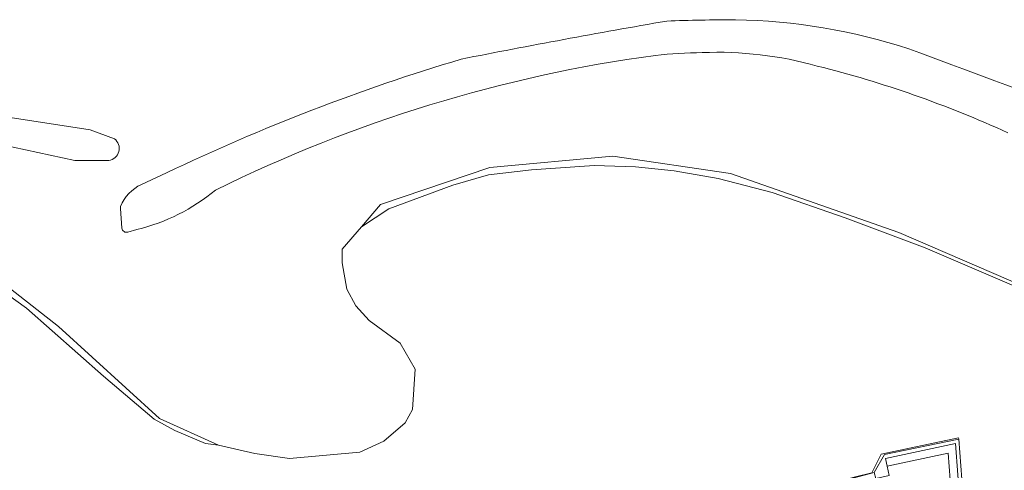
# Model space of a CAD drawing. Extents: x 184422 to 188298, y 343471 to 350189.
# Tile 300 of 513: x 187105 to 187232, y 347112 to 347170. Entities that reach past the tile are written whole.
import ezdxf

# ---------------------------------------------------------------- set-up
doc = ezdxf.new("R2010")
doc.units = 0
for name, color, linetype, lineweight in [('B-WA-GR-GRAS-GV', 252, 'Continuous', 13), ('B-WA-GR-GROENVOORZIENING-GV', 252, 'Continuous', 18), ('B-WA-IE-TERREINAFSCHEIDING_KUNSTMATIG_MUUR-GV', 252, 'Continuous', 18), ('B-WA-OG-WATER_MEER-GV', 252, 'Continuous', 18), ('B-WA-OG-WATER_SLOOT-GV', 252, 'Continuous', 18), ('B-WA-VH-VERHARDING_HALFVERHARDING_GRIND-GV', 252, 'Continuous', 18)]:
    doc.layers.add(name, color=color, linetype=linetype, lineweight=lineweight)

msp = doc.modelspace()

# ---------------------------------------------------------------- linework, layer by layer
at = {"layer": 'B-WA-GR-GRAS-GV', "flags": 128}
for points in [[(187234.288, 347134.809), (187221.439, 347140.303), (187211.223, 347144.149), (187201.86, 347147.402), (187194.929, 347149.202), (187189.287, 347150.188), (187184.325, 347150.698), (187179.034, 347150.844), (187170.994, 347150.293), (187165.481, 347149.677), (187160.913, 347148.357), (187152.74, 347145.295), (187149.216, 347143.008), (187146.768, 347140.163), (187146.768, 347138.391), (187147.34, 347135.045), (187148.488, 347132.887), (187150.208, 347131.035), (187154.176, 347128.124), (187156.113, 347124.789), (187155.748, 347119.647), (187154.818, 347117.906), (187152.088, 347115.584), (187149.009, 347114.149), (187139.989, 347113.355), (187135.543, 347114.013), (187130.905, 347115.086), (187129.259, 347115.293), (187125.293, 347116.923), (187122.679, 347118.374), (187116.173, 347123.889), (187106.286, 347132.603), (187098.497, 347138.183)], [(187234.288, 347134.809), (187221.439, 347140.303), (187211.223, 347144.149), (187201.86, 347147.402), (187194.929, 347149.202), (187189.287, 347150.188), (187184.325, 347150.698), (187179.034, 347150.844), (187170.994, 347150.293), (187165.481, 347149.677), (187160.913, 347148.357), (187152.74, 347145.295), (187149.216, 347143.008), (187146.768, 347140.163), (187146.768, 347138.391), (187147.34, 347135.045), (187148.488, 347132.887), (187150.208, 347131.035), (187154.176, 347128.124), (187156.113, 347124.789), (187155.748, 347119.647), (187154.818, 347117.906), (187152.088, 347115.584), (187149.009, 347114.149), (187139.989, 347113.355), (187135.543, 347114.013), (187130.905, 347115.086), (187129.259, 347115.293), (187125.293, 347116.923), (187122.679, 347118.374), (187116.173, 347123.889), (187106.286, 347132.603), (187098.497, 347138.183)], [(187234.288, 347134.809), (187221.439, 347140.303), (187211.223, 347144.149), (187201.86, 347147.402), (187194.929, 347149.202), (187189.287, 347150.188), (187184.325, 347150.698), (187179.034, 347150.844), (187170.994, 347150.293), (187165.481, 347149.677), (187160.913, 347148.357), (187152.74, 347145.295), (187149.216, 347143.008), (187146.768, 347140.163), (187146.768, 347138.391), (187147.34, 347135.045), (187148.488, 347132.887), (187150.208, 347131.035), (187154.176, 347128.124), (187156.113, 347124.789), (187155.748, 347119.647), (187154.818, 347117.906), (187152.088, 347115.584), (187149.009, 347114.149), (187139.989, 347113.355), (187135.543, 347114.013), (187130.905, 347115.086), (187129.259, 347115.293), (187125.293, 347116.923), (187122.679, 347118.374), (187116.173, 347123.889), (187106.286, 347132.603), (187098.497, 347138.183)], [(187214.631, 347111.504), (187215.803, 347113.921), (187225.743, 347116.02), (187225.784, 347115.824), (187226.41, 347107.284)], [(187214.631, 347111.504), (187215.803, 347113.921), (187225.743, 347116.02), (187225.784, 347115.824), (187226.41, 347107.284)], [(187214.631, 347111.504), (187215.803, 347113.921), (187225.743, 347116.02), (187225.784, 347115.824), (187226.41, 347107.284)]]:
    msp.add_lwpolyline(points, dxfattribs=at)
msp.add_lwpolyline([(187204.866, 347107.598), (187207.075, 347109.466), (187214.937, 347111.562), (187216.236, 347113.886), (187225.784, 347115.824), (187225.743, 347116.02), (187215.803, 347113.921), (187214.631, 347111.504), (187212.364, 347110.976), (187207.301, 347109.616), (187206.395, 347109.126)], close=True, dxfattribs=at)
msp.add_lwpolyline([(187204.866, 347107.598), (187207.075, 347109.466), (187214.937, 347111.562), (187216.236, 347113.886), (187225.784, 347115.824), (187225.743, 347116.02), (187215.803, 347113.921), (187214.631, 347111.504), (187212.364, 347110.976), (187207.301, 347109.616), (187206.395, 347109.126)], close=True, dxfattribs=at)
msp.add_lwpolyline([(187204.866, 347107.598), (187207.075, 347109.466), (187214.937, 347111.562), (187216.236, 347113.886), (187225.784, 347115.824), (187225.743, 347116.02), (187215.803, 347113.921), (187214.631, 347111.504), (187212.364, 347110.976), (187207.301, 347109.616), (187206.395, 347109.126)], close=True, dxfattribs=at)
at = {"layer": 'B-WA-GR-GROENVOORZIENING-GV'}
for points in [[(187188.339, 347169.337, 0.0065079), (187161.999, 347164.46)], [(187188.339, 347169.337, 0.0065079), (187161.999, 347164.46)], [(187188.339, 347169.337, 0.0065079), (187161.999, 347164.46)], [(187197.131, 347169.513, 0.0081814), (187188.339, 347169.337)], [(187197.131, 347169.513, 0.0081814), (187188.339, 347169.337)], [(187197.131, 347169.513, 0.0081814), (187188.339, 347169.337)], [(187219.376, 347165.783, 0.0736517), (187197.131, 347169.513)], [(187219.376, 347165.783, 0.0736517), (187197.131, 347169.513)], [(187219.376, 347165.783, 0.0736517), (187197.131, 347169.513)], [(187130.512, 347147.708, -0.0812142), (187186.879, 347164.951)], [(187130.512, 347147.708, -0.0812142), (187186.879, 347164.951)], [(187130.512, 347147.708, -0.0812142), (187186.879, 347164.951)], [(187186.879, 347164.951, -0.0223495), (187192.888, 347165.309)], [(187186.879, 347164.951, -0.0223495), (187192.888, 347165.309)], [(187186.879, 347164.951, -0.0223495), (187192.888, 347165.309)], [(187192.888, 347165.309, -0.0783526), (187207.633, 347163.587)], [(187192.888, 347165.309, -0.0783526), (187207.633, 347163.587)], [(187192.888, 347165.309, -0.0783526), (187207.633, 347163.587)], [(187263.497, 347149.598, -0.0021436), (187219.376, 347165.783)], [(187263.497, 347149.598, -0.0021436), (187219.376, 347165.783)], [(187263.497, 347149.598, -0.0021436), (187219.376, 347165.783)], [(187161.999, 347164.46, 0.0392078), (187124.262, 347149.92)], [(187161.999, 347164.46, 0.0392078), (187124.262, 347149.92)], [(187161.999, 347164.46, 0.0392078), (187124.262, 347149.92)], [(187207.633, 347163.587, -0.0456947), (187232.059, 347155.042)], [(187207.633, 347163.587, -0.0456947), (187232.059, 347155.042)], [(187207.633, 347163.587, -0.0456947), (187232.059, 347155.042)], [(187116.859, 347151.497, 0.6626869), (187117.575, 347154.274)], [(187116.859, 347151.497, 0.6626869), (187117.575, 347154.274)], [(187116.859, 347151.497, 0.6626869), (187117.575, 347154.274)], [(187121.029, 347148.435, 0.1868719), (187118.335, 347145.622)], [(187121.029, 347148.435, 0.1868719), (187118.335, 347145.622)], [(187121.029, 347148.435, 0.1868719), (187118.335, 347145.622)], [(187120.459, 347142.675, 0.1157963), (187130.512, 347147.708)], [(187120.459, 347142.675, 0.1157963), (187130.512, 347147.708)], [(187120.459, 347142.675, 0.1157963), (187130.512, 347147.708)], [(187118.533, 347142.825, 0.454681), (187119.305, 347142.327)], [(187118.533, 347142.825, 0.454681), (187119.305, 347142.327)], [(187118.533, 347142.825, 0.454681), (187119.305, 347142.327)]]:
    msp.add_lwpolyline(points, format="xyb", dxfattribs=at)
at = {"layer": 'B-WA-GR-GROENVOORZIENING-GV', "flags": 128}
for points in [[(187117.575, 347154.274), (187114.45, 347155.431), (187069.731, 347162.297), (187060.891, 347162.713), (187053.145, 347161.309), (187049.865, 347160.121), (187042.483, 347156.233)], [(187117.575, 347154.274), (187114.45, 347155.431), (187069.731, 347162.297), (187060.891, 347162.713), (187053.145, 347161.309), (187049.865, 347160.121), (187042.483, 347156.233)], [(187117.575, 347154.274), (187114.45, 347155.431), (187069.731, 347162.297), (187060.891, 347162.713), (187053.145, 347161.309), (187049.865, 347160.121), (187042.483, 347156.233)], [(187041.741, 347152.962), (187042.457, 347152.808), (187046.948, 347155.354), (187055.345, 347158.825), (187060.553, 347159.828), (187065.305, 347159.905), (187077.412, 347158.131), (187098.242, 347154.582), (187112.497, 347151.497), (187116.859, 347151.497)], [(187041.741, 347152.962), (187042.457, 347152.808), (187046.948, 347155.354), (187055.345, 347158.825), (187060.553, 347159.828), (187065.305, 347159.905), (187077.412, 347158.131), (187098.242, 347154.582), (187112.497, 347151.497), (187116.859, 347151.497)], [(187041.741, 347152.962), (187042.457, 347152.808), (187046.948, 347155.354), (187055.345, 347158.825), (187060.553, 347159.828), (187065.305, 347159.905), (187077.412, 347158.131), (187098.242, 347154.582), (187112.497, 347151.497), (187116.859, 347151.497)], [(187124.262, 347149.92), (187121.029, 347148.435)], [(187124.262, 347149.92), (187121.029, 347148.435)], [(187124.262, 347149.92), (187121.029, 347148.435)], [(187118.335, 347145.622), (187118.343, 347145.37), (187118.533, 347142.825)], [(187118.335, 347145.622), (187118.343, 347145.37), (187118.533, 347142.825)], [(187118.335, 347145.622), (187118.343, 347145.37), (187118.533, 347142.825)], [(187119.305, 347142.327), (187120.459, 347142.675)], [(187119.305, 347142.327), (187120.459, 347142.675)], [(187119.305, 347142.327), (187120.459, 347142.675)]]:
    msp.add_lwpolyline(points, dxfattribs=at)
msp.add_lwpolyline([(187214.937, 347111.562), (187215.119, 347110.785), (187216.835, 347111.188), (187216.573, 347112.377), (187216.365, 347113.355), (187225.329, 347115.265), (187225.924, 347107.271), (187226.41, 347107.284), (187225.784, 347115.824), (187216.236, 347113.886)], close=True, dxfattribs=at)
msp.add_lwpolyline([(187214.937, 347111.562), (187215.119, 347110.785), (187216.835, 347111.188), (187216.573, 347112.377), (187216.365, 347113.355), (187225.329, 347115.265), (187225.924, 347107.271), (187226.41, 347107.284), (187225.784, 347115.824), (187216.236, 347113.886)], close=True, dxfattribs=at)
msp.add_lwpolyline([(187214.937, 347111.562), (187215.119, 347110.785), (187216.835, 347111.188), (187216.573, 347112.377), (187216.365, 347113.355), (187225.329, 347115.265), (187225.924, 347107.271), (187226.41, 347107.284), (187225.784, 347115.824), (187216.236, 347113.886)], close=True, dxfattribs=at)
at = {"layer": 'B-WA-IE-TERREINAFSCHEIDING_KUNSTMATIG_MUUR-GV', "flags": 128}
msp.add_lwpolyline([(187225.924, 347107.271), (187225.329, 347115.265), (187216.365, 347113.355), (187216.573, 347112.377), (187224.417, 347114.048), (187224.926, 347107.197)], close=True, dxfattribs=at)
msp.add_lwpolyline([(187225.924, 347107.271), (187225.329, 347115.265), (187216.365, 347113.355), (187216.573, 347112.377), (187224.417, 347114.048), (187224.926, 347107.197)], close=True, dxfattribs=at)
msp.add_lwpolyline([(187225.924, 347107.271), (187225.329, 347115.265), (187216.365, 347113.355), (187216.573, 347112.377), (187224.417, 347114.048), (187224.926, 347107.197)], close=True, dxfattribs=at)
at = {"layer": 'B-WA-OG-WATER_MEER-GV'}
for points in [[(187161.999, 347164.46, -0.0065079), (187188.339, 347169.337)], [(187161.999, 347164.46, -0.0065079), (187188.339, 347169.337)], [(187161.999, 347164.46, -0.0065079), (187188.339, 347169.337)], [(187188.339, 347169.337, -0.0081814), (187197.131, 347169.513)], [(187188.339, 347169.337, -0.0081814), (187197.131, 347169.513)], [(187188.339, 347169.337, -0.0081814), (187197.131, 347169.513)], [(187197.131, 347169.513, -0.0736517), (187219.376, 347165.783)], [(187197.131, 347169.513, -0.0736517), (187219.376, 347165.783)], [(187197.131, 347169.513, -0.0736517), (187219.376, 347165.783)], [(187186.879, 347164.951, 0.0812142), (187130.512, 347147.708)], [(187186.879, 347164.951, 0.0812142), (187130.512, 347147.708)], [(187186.879, 347164.951, 0.0812142), (187130.512, 347147.708)], [(187192.888, 347165.309, 0.0223495), (187186.879, 347164.951)], [(187192.888, 347165.309, 0.0223495), (187186.879, 347164.951)], [(187192.888, 347165.309, 0.0223495), (187186.879, 347164.951)], [(187207.633, 347163.587, 0.0783526), (187192.888, 347165.309)], [(187207.633, 347163.587, 0.0783526), (187192.888, 347165.309)], [(187207.633, 347163.587, 0.0783526), (187192.888, 347165.309)], [(187219.376, 347165.783, 0.0021436), (187263.497, 347149.598)], [(187219.376, 347165.783, 0.0021436), (187263.497, 347149.598)], [(187219.376, 347165.783, 0.0021436), (187263.497, 347149.598)], [(187124.262, 347149.92, -0.0392078), (187161.999, 347164.46)], [(187124.262, 347149.92, -0.0392078), (187161.999, 347164.46)], [(187124.262, 347149.92, -0.0392078), (187161.999, 347164.46)], [(187232.059, 347155.042, 0.0456947), (187207.633, 347163.587)], [(187232.059, 347155.042, 0.0456947), (187207.633, 347163.587)], [(187232.059, 347155.042, 0.0456947), (187207.633, 347163.587)], [(187117.575, 347154.274, -0.6626869), (187116.859, 347151.497)], [(187117.575, 347154.274, -0.6626869), (187116.859, 347151.497)], [(187117.575, 347154.274, -0.6626869), (187116.859, 347151.497)], [(187118.335, 347145.622, -0.1868719), (187121.029, 347148.435)], [(187118.335, 347145.622, -0.1868719), (187121.029, 347148.435)], [(187118.335, 347145.622, -0.1868719), (187121.029, 347148.435)], [(187130.512, 347147.708, -0.1157963), (187120.459, 347142.675)], [(187130.512, 347147.708, -0.1157963), (187120.459, 347142.675)], [(187130.512, 347147.708, -0.1157963), (187120.459, 347142.675)], [(187119.305, 347142.327, -0.454681), (187118.533, 347142.825)], [(187119.305, 347142.327, -0.454681), (187118.533, 347142.825)], [(187119.305, 347142.327, -0.454681), (187118.533, 347142.825)]]:
    msp.add_lwpolyline(points, format="xyb", dxfattribs=at)
at = {"layer": 'B-WA-OG-WATER_MEER-GV', "flags": 128}
for points in [[(187042.483, 347156.233), (187049.865, 347160.121), (187053.145, 347161.309), (187060.891, 347162.713), (187069.731, 347162.297), (187114.45, 347155.431), (187117.575, 347154.274)], [(187042.483, 347156.233), (187049.865, 347160.121), (187053.145, 347161.309), (187060.891, 347162.713), (187069.731, 347162.297), (187114.45, 347155.431), (187117.575, 347154.274)], [(187042.483, 347156.233), (187049.865, 347160.121), (187053.145, 347161.309), (187060.891, 347162.713), (187069.731, 347162.297), (187114.45, 347155.431), (187117.575, 347154.274)], [(187116.859, 347151.497), (187112.497, 347151.497), (187098.242, 347154.582), (187077.412, 347158.131), (187065.305, 347159.905), (187060.553, 347159.828), (187055.345, 347158.825), (187046.948, 347155.354), (187042.457, 347152.808), (187041.741, 347152.962)], [(187116.859, 347151.497), (187112.497, 347151.497), (187098.242, 347154.582), (187077.412, 347158.131), (187065.305, 347159.905), (187060.553, 347159.828), (187055.345, 347158.825), (187046.948, 347155.354), (187042.457, 347152.808), (187041.741, 347152.962)], [(187116.859, 347151.497), (187112.497, 347151.497), (187098.242, 347154.582), (187077.412, 347158.131), (187065.305, 347159.905), (187060.553, 347159.828), (187055.345, 347158.825), (187046.948, 347155.354), (187042.457, 347152.808), (187041.741, 347152.962)], [(187099.275, 347138.972), (187110.388, 347130.241), (187123.352, 347118.467), (187130.905, 347115.086), (187135.543, 347114.013), (187139.989, 347113.355), (187149.009, 347114.149), (187152.088, 347115.584), (187154.818, 347117.906), (187155.748, 347119.647), (187156.113, 347124.789), (187154.176, 347128.124), (187150.208, 347131.035), (187148.488, 347132.887), (187147.34, 347135.045), (187146.768, 347138.391), (187146.768, 347140.163), (187149.216, 347143.008), (187151.663, 347145.852), (187165.686, 347150.614), (187181.429, 347152.069), (187196.51, 347149.82), (187218.073, 347142.28), (187236.197, 347134.475)], [(187099.275, 347138.972), (187110.388, 347130.241), (187123.352, 347118.467), (187130.905, 347115.086), (187135.543, 347114.013), (187139.989, 347113.355), (187149.009, 347114.149), (187152.088, 347115.584), (187154.818, 347117.906), (187155.748, 347119.647), (187156.113, 347124.789), (187154.176, 347128.124), (187150.208, 347131.035), (187148.488, 347132.887), (187147.34, 347135.045), (187146.768, 347138.391), (187146.768, 347140.163), (187149.216, 347143.008), (187151.663, 347145.852), (187165.686, 347150.614), (187181.429, 347152.069), (187196.51, 347149.82), (187218.073, 347142.28), (187236.197, 347134.475)], [(187099.275, 347138.972), (187110.388, 347130.241), (187123.352, 347118.467), (187130.905, 347115.086), (187135.543, 347114.013), (187139.989, 347113.355), (187149.009, 347114.149), (187152.088, 347115.584), (187154.818, 347117.906), (187155.748, 347119.647), (187156.113, 347124.789), (187154.176, 347128.124), (187150.208, 347131.035), (187148.488, 347132.887), (187147.34, 347135.045), (187146.768, 347138.391), (187146.768, 347140.163), (187149.216, 347143.008), (187151.663, 347145.852), (187165.686, 347150.614), (187181.429, 347152.069), (187196.51, 347149.82), (187218.073, 347142.28), (187236.197, 347134.475)], [(187121.029, 347148.435), (187124.262, 347149.92)], [(187121.029, 347148.435), (187124.262, 347149.92)], [(187121.029, 347148.435), (187124.262, 347149.92)], [(187118.533, 347142.825), (187118.343, 347145.37), (187118.335, 347145.622)], [(187118.533, 347142.825), (187118.343, 347145.37), (187118.335, 347145.622)], [(187118.533, 347142.825), (187118.343, 347145.37), (187118.335, 347145.622)], [(187120.459, 347142.675), (187119.305, 347142.327)], [(187120.459, 347142.675), (187119.305, 347142.327)], [(187120.459, 347142.675), (187119.305, 347142.327)]]:
    msp.add_lwpolyline(points, dxfattribs=at)
at = {"layer": 'B-WA-OG-WATER_SLOOT-GV', "flags": 128}
msp.add_lwpolyline([(187236.197, 347134.475), (187218.073, 347142.28), (187196.51, 347149.82), (187181.429, 347152.069), (187165.686, 347150.614), (187151.663, 347145.852), (187149.216, 347143.008), (187152.74, 347145.295), (187160.913, 347148.357), (187165.481, 347149.677), (187170.994, 347150.293), (187179.034, 347150.844), (187184.325, 347150.698), (187189.287, 347150.188), (187194.929, 347149.202), (187201.86, 347147.402), (187211.223, 347144.149), (187221.439, 347140.303), (187234.288, 347134.809)], dxfattribs=at)
msp.add_lwpolyline([(187236.197, 347134.475), (187218.073, 347142.28), (187196.51, 347149.82), (187181.429, 347152.069), (187165.686, 347150.614), (187151.663, 347145.852), (187149.216, 347143.008), (187152.74, 347145.295), (187160.913, 347148.357), (187165.481, 347149.677), (187170.994, 347150.293), (187179.034, 347150.844), (187184.325, 347150.698), (187189.287, 347150.188), (187194.929, 347149.202), (187201.86, 347147.402), (187211.223, 347144.149), (187221.439, 347140.303), (187234.288, 347134.809)], dxfattribs=at)
msp.add_lwpolyline([(187236.197, 347134.475), (187218.073, 347142.28), (187196.51, 347149.82), (187181.429, 347152.069), (187165.686, 347150.614), (187151.663, 347145.852), (187149.216, 347143.008), (187152.74, 347145.295), (187160.913, 347148.357), (187165.481, 347149.677), (187170.994, 347150.293), (187179.034, 347150.844), (187184.325, 347150.698), (187189.287, 347150.188), (187194.929, 347149.202), (187201.86, 347147.402), (187211.223, 347144.149), (187221.439, 347140.303), (187234.288, 347134.809)], dxfattribs=at)
msp.add_lwpolyline([(187130.905, 347115.086), (187123.352, 347118.467), (187110.388, 347130.241), (187099.275, 347138.972), (187087.633, 347144.529), (187086.971, 347144.087), (187088.236, 347143.542), (187098.497, 347138.183), (187106.286, 347132.603), (187116.173, 347123.889), (187122.679, 347118.374), (187125.293, 347116.923), (187129.259, 347115.293)], close=True, dxfattribs=at)
msp.add_lwpolyline([(187130.905, 347115.086), (187123.352, 347118.467), (187110.388, 347130.241), (187099.275, 347138.972), (187087.633, 347144.529), (187086.971, 347144.087), (187088.236, 347143.542), (187098.497, 347138.183), (187106.286, 347132.603), (187116.173, 347123.889), (187122.679, 347118.374), (187125.293, 347116.923), (187129.259, 347115.293)], close=True, dxfattribs=at)
msp.add_lwpolyline([(187130.905, 347115.086), (187123.352, 347118.467), (187110.388, 347130.241), (187099.275, 347138.972), (187087.633, 347144.529), (187086.971, 347144.087), (187088.236, 347143.542), (187098.497, 347138.183), (187106.286, 347132.603), (187116.173, 347123.889), (187122.679, 347118.374), (187125.293, 347116.923), (187129.259, 347115.293)], close=True, dxfattribs=at)
at = {"layer": 'B-WA-VH-VERHARDING_HALFVERHARDING_GRIND-GV', "flags": 128}
msp.add_lwpolyline([(187231.128, 346986.479), (187230.809, 346990.352), (187229.553, 347005.603), (187227.658, 347030.528), (187227.096, 347037.92), (187224.806, 347067.797), (187223.026, 347093.056), (187222.969, 347093.86), (187224.564, 347096.347), (187223.889, 347105.925), (187224.987, 347106.035), (187224.926, 347107.197), (187224.417, 347114.048), (187216.573, 347112.377), (187216.835, 347111.188), (187215.119, 347110.785), (187209.385, 347109.44)], dxfattribs=at)
msp.add_lwpolyline([(187231.128, 346986.479), (187230.809, 346990.352), (187229.553, 347005.603), (187227.658, 347030.528), (187227.096, 347037.92), (187224.806, 347067.797), (187223.026, 347093.056), (187222.969, 347093.86), (187224.564, 347096.347), (187223.889, 347105.925), (187224.987, 347106.035), (187224.926, 347107.197), (187224.417, 347114.048), (187216.573, 347112.377), (187216.835, 347111.188), (187215.119, 347110.785), (187209.385, 347109.44)], dxfattribs=at)
msp.add_lwpolyline([(187231.128, 346986.479), (187230.809, 346990.352), (187229.553, 347005.603), (187227.658, 347030.528), (187227.096, 347037.92), (187224.806, 347067.797), (187223.026, 347093.056), (187222.969, 347093.86), (187224.564, 347096.347), (187223.889, 347105.925), (187224.987, 347106.035), (187224.926, 347107.197), (187224.417, 347114.048), (187216.573, 347112.377), (187216.835, 347111.188), (187215.119, 347110.785), (187209.385, 347109.44)], dxfattribs=at)

doc.saveas('drawing.dxf')
